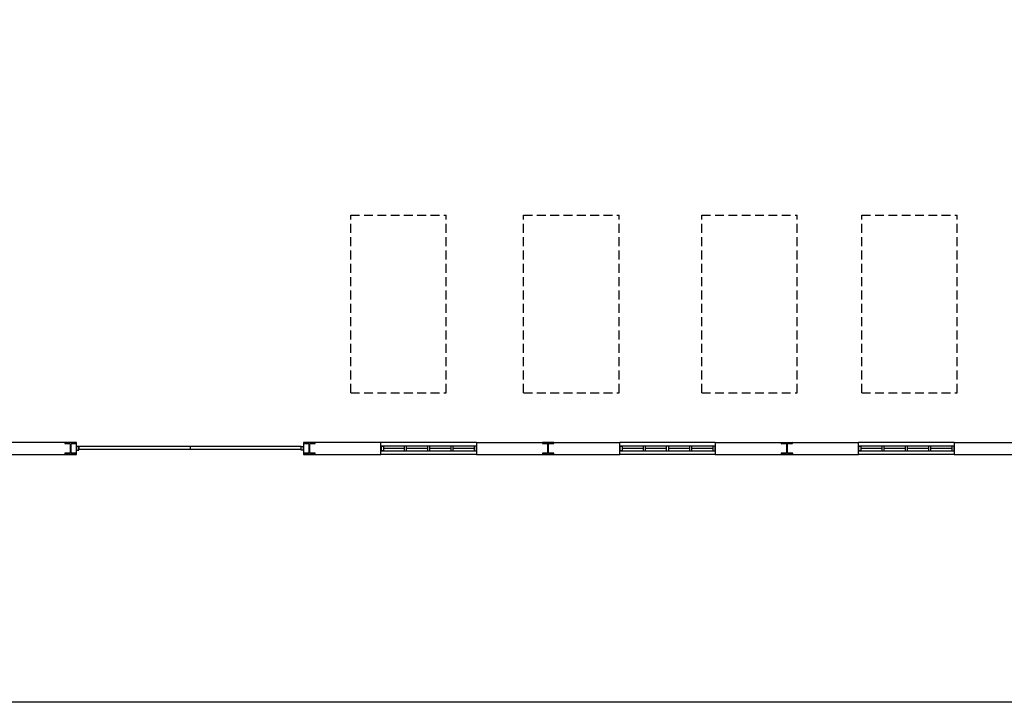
# Model space of a CAD drawing. Header units: millimetres. Extents: x -559 to 10735, y -2326 to 222.
# Tile 581 of 656: x 6976 to 7086, y -1991 to -1914. Entities that reach past the tile are written whole.
import ezdxf

# ---------------------------------------------------------------- set-up
doc = ezdxf.new("R2010")
doc.units = ezdxf.units.MM
doc.header["$LTSCALE"] = 4
doc.linetypes.add('HIDDEN', pattern=[0.375, 0.25, -0.125])
doc.layers.add('Extremos da Area Total', color=253, linetype='Continuous')
doc.layers.add('Planta Baixa', color=251, linetype='Continuous')

# ---------------------------------------------------------------- blocks, each defined once
blk = doc.blocks.new('AUW01D3S-flat-22-flat-1')
at = {"color": 9}
for p, q in [((0, 0.125), (-2, 0.125)), ((0, -0.125), (-2, -0.125))]:
    blk.add_line(p, q, dxfattribs=at)
blk = doc.blocks.new('AUD18D1S-flat-52-flat-1')
at = {"color": 9}
for p, q in [((-2, -0.125), (-2, 0.125)), ((0, 0.125), (0, -0.125))]:
    blk.add_line(p, q, dxfattribs=at)
blk = doc.blocks.new('AUD19D1S-flat-52-flat-1')
at = {"color": 9}
for p, q in [((-2, 0), (-2, 0)), ((0, 0), (0, 0))]:
    blk.add_line(p, q, dxfattribs=at)
blk = doc.blocks.new('AUD37D1S-flat-152-flat-1')
at = {"color": 9}
for p, q in [((-0.05, 0.05), (-0.05, -0.05)), ((0, 0.05), (-0.05, 0.05)), ((0, -0.05), (0, 0.05)), ((-0.05, -0.05), (0, -0.05))]:
    blk.add_line(p, q, dxfattribs=at)
at = {"color": 9, "width": 0.5, "flags": 3}
for p in [(-0.05, 0), (-0.05, -0.05)]:
    blk.add_attdef('JAMBPT', p, '', height=0.01, rotation=180, dxfattribs=at)
at = {"color": 9, "oblique": 36.8699, "width": 1.25, "flags": 3}
for p in [(-0.05, 0.05), (-0.05, 0), (-0.05, -0.05)]:
    blk.add_attdef('JAMBPT', p, '', height=0.00632, rotation=243.4349, dxfattribs=at)
blk = doc.blocks.new('AUD37D1S-flat-151-flat-1')
at = {"color": 9}
for p, q in [((0, -0.05), (0, 0.05)), ((0, 0.05), (0.05, 0.05)), ((0.05, 0.05), (0.05, -0.05)), ((0.05, -0.05), (0, -0.05))]:
    blk.add_line(p, q, dxfattribs=at)
at = {"color": 9, "text_generation_flag": 4, "width": 1.25, "flags": 3}
for p in [(0.05, 0.05), (0.05, 0), (0.05, -0.05)]:
    blk.add_attdef('JAMBPT', p, '', height=0.00632, rotation=296.5651, dxfattribs=at)
at = {"color": 9, "text_generation_flag": 4, "width": 0.5, "flags": 3}
for p in [(0.05, 0), (0.05, -0.05)]:
    blk.add_attdef('JAMBPT', p, '', height=0.01, dxfattribs=at)
blk = doc.blocks.new('AUD40D1S-flat-44-flat-1')
at = {"color": 9}
for p, q in [((-1, 0.05), (-1, -0.05)), ((1, 0.05), (-1, 0.05)), ((1, -0.05), (1, 0.05)), ((-1, -0.05), (1, -0.05))]:
    blk.add_line(p, q, dxfattribs=at)
blk = doc.blocks.new('AUD40D1S-flat-43-flat-1')
at = {"color": 9}
for p, q in [((-1, 0.05), (-1, -0.05)), ((1, 0.05), (-1, 0.05)), ((1, -0.05), (1, 0.05)), ((-1, -0.05), (1, -0.05))]:
    blk.add_line(p, q, dxfattribs=at)
blk = doc.blocks.new('AUD37D1S-flat-150-flat-1')
at = {"color": 9}
for p, q in [((-0.05, 0.05), (-0.05, -0.05)), ((0, 0.05), (-0.05, 0.05)), ((0, -0.05), (0, 0.05)), ((-0.05, -0.05), (0, -0.05))]:
    blk.add_line(p, q, dxfattribs=at)
at = {"color": 9, "width": 0.5, "flags": 3}
for p in [(-0.05, 0), (-0.05, -0.05)]:
    blk.add_attdef('JAMBPT', p, '', height=0.01, rotation=180, dxfattribs=at)
at = {"color": 9, "oblique": 36.8699, "width": 1.25, "flags": 3}
for p in [(-0.05, 0.05), (-0.05, 0), (-0.05, -0.05)]:
    blk.add_attdef('JAMBPT', p, '', height=0.00632, rotation=243.4349, dxfattribs=at)
blk = doc.blocks.new('AUD37D1S-flat-149-flat-1')
at = {"color": 9}
for p, q in [((-0.05, 0.05), (-0.05, -0.05)), ((0, 0.05), (-0.05, 0.05)), ((0, -0.05), (0, 0.05)), ((-0.05, -0.05), (0, -0.05))]:
    blk.add_line(p, q, dxfattribs=at)
at = {"color": 9, "width": 0.5, "flags": 3}
for p in [(-0.05, 0), (-0.05, -0.05)]:
    blk.add_attdef('JAMBPT', p, '', height=0.01, rotation=180, dxfattribs=at)
at = {"color": 9, "oblique": 36.8699, "width": 1.25, "flags": 3}
for p in [(-0.05, 0.05), (-0.05, 0), (-0.05, -0.05)]:
    blk.add_attdef('JAMBPT', p, '', height=0.00632, rotation=243.4349, dxfattribs=at)
blk = doc.blocks.new('AUD37D1S-flat-148-flat-1')
at = {"color": 9}
for p, q in [((-0.05, 0.05), (-0.05, -0.05)), ((0, 0.05), (-0.05, 0.05)), ((0, -0.05), (0, 0.05)), ((-0.05, -0.05), (0, -0.05))]:
    blk.add_line(p, q, dxfattribs=at)
at = {"color": 9, "width": 0.5, "flags": 3}
for p in [(-0.05, 0), (-0.05, -0.05)]:
    blk.add_attdef('JAMBPT', p, '', height=0.01, rotation=180, dxfattribs=at)
at = {"color": 9, "oblique": 36.8699, "width": 1.25, "flags": 3}
for p in [(-0.05, 0.05), (-0.05, 0), (-0.05, -0.05)]:
    blk.add_attdef('JAMBPT', p, '', height=0.00632, rotation=243.4349, dxfattribs=at)
blk = doc.blocks.new('AUW01D1S-flat-68-flat-1')
at = {"color": 9}
blk.add_line((0.21875, 0), (-0.21875, 0), dxfattribs=at)
blk = doc.blocks.new('AUW01D1S-flat-67-flat-1')
at = {"color": 9}
blk.add_line((0.21875, 0), (-0.21875, 0), dxfattribs=at)
blk = doc.blocks.new('AUW01D1S-flat-66-flat-1')
at = {"color": 9}
blk.add_line((0.21875, 0), (-0.21875, 0), dxfattribs=at)
blk = doc.blocks.new('AUW01D1S-flat-65-flat-1')
at = {"color": 9}
blk.add_line((0.21875, 0), (-0.21875, 0), dxfattribs=at)
blk = doc.blocks.new('AUW01D3S-flat-21-flat-1')
at = {"color": 9}
for p, q in [((0, 0.125), (-2, 0.125)), ((0, -0.125), (-2, -0.125))]:
    blk.add_line(p, q, dxfattribs=at)
blk = doc.blocks.new('AUD18D1S-flat-51-flat-1')
at = {"color": 9}
for p, q in [((-2, -0.125), (-2, 0.125)), ((0, 0.125), (0, -0.125))]:
    blk.add_line(p, q, dxfattribs=at)
blk = doc.blocks.new('AUD19D1S-flat-51-flat-1')
at = {"color": 9}
for p, q in [((-2, 0), (-2, 0)), ((0, 0), (0, 0))]:
    blk.add_line(p, q, dxfattribs=at)
blk = doc.blocks.new('AUD37D1S-flat-147-flat-1')
at = {"color": 9}
for p, q in [((-0.05, 0.05), (-0.05, -0.05)), ((0, 0.05), (-0.05, 0.05)), ((0, -0.05), (0, 0.05)), ((-0.05, -0.05), (0, -0.05))]:
    blk.add_line(p, q, dxfattribs=at)
at = {"color": 9, "width": 0.5, "flags": 3}
for p in [(-0.05, 0), (-0.05, -0.05)]:
    blk.add_attdef('JAMBPT', p, '', height=0.01, rotation=180, dxfattribs=at)
at = {"color": 9, "oblique": 36.8699, "width": 1.25, "flags": 3}
for p in [(-0.05, 0.05), (-0.05, 0), (-0.05, -0.05)]:
    blk.add_attdef('JAMBPT', p, '', height=0.00632, rotation=243.4349, dxfattribs=at)
blk = doc.blocks.new('AUD37D1S-flat-146-flat-1')
at = {"color": 9}
for p, q in [((0, -0.05), (0, 0.05)), ((0, 0.05), (0.05, 0.05)), ((0.05, 0.05), (0.05, -0.05)), ((0.05, -0.05), (0, -0.05))]:
    blk.add_line(p, q, dxfattribs=at)
at = {"color": 9, "text_generation_flag": 4, "width": 1.25, "flags": 3}
for p in [(0.05, 0.05), (0.05, 0), (0.05, -0.05)]:
    blk.add_attdef('JAMBPT', p, '', height=0.00632, rotation=296.5651, dxfattribs=at)
at = {"color": 9, "text_generation_flag": 4, "width": 0.5, "flags": 3}
for p in [(0.05, 0), (0.05, -0.05)]:
    blk.add_attdef('JAMBPT', p, '', height=0.01, dxfattribs=at)
blk = doc.blocks.new('AUD40D1S-flat-42-flat-1')
at = {"color": 9}
for p, q in [((-1, 0.05), (-1, -0.05)), ((1, 0.05), (-1, 0.05)), ((1, -0.05), (1, 0.05)), ((-1, -0.05), (1, -0.05))]:
    blk.add_line(p, q, dxfattribs=at)
blk = doc.blocks.new('AUD40D1S-flat-41-flat-1')
at = {"color": 9}
for p, q in [((-1, 0.05), (-1, -0.05)), ((1, 0.05), (-1, 0.05)), ((1, -0.05), (1, 0.05)), ((-1, -0.05), (1, -0.05))]:
    blk.add_line(p, q, dxfattribs=at)
blk = doc.blocks.new('AUD37D1S-flat-145-flat-1')
at = {"color": 9}
for p, q in [((-0.05, 0.05), (-0.05, -0.05)), ((0, 0.05), (-0.05, 0.05)), ((0, -0.05), (0, 0.05)), ((-0.05, -0.05), (0, -0.05))]:
    blk.add_line(p, q, dxfattribs=at)
at = {"color": 9, "width": 0.5, "flags": 3}
for p in [(-0.05, 0), (-0.05, -0.05)]:
    blk.add_attdef('JAMBPT', p, '', height=0.01, rotation=180, dxfattribs=at)
at = {"color": 9, "oblique": 36.8699, "width": 1.25, "flags": 3}
for p in [(-0.05, 0.05), (-0.05, 0), (-0.05, -0.05)]:
    blk.add_attdef('JAMBPT', p, '', height=0.00632, rotation=243.4349, dxfattribs=at)
blk = doc.blocks.new('AUD37D1S-flat-144-flat-1')
at = {"color": 9}
for p, q in [((-0.05, 0.05), (-0.05, -0.05)), ((0, 0.05), (-0.05, 0.05)), ((0, -0.05), (0, 0.05)), ((-0.05, -0.05), (0, -0.05))]:
    blk.add_line(p, q, dxfattribs=at)
at = {"color": 9, "width": 0.5, "flags": 3}
for p in [(-0.05, 0), (-0.05, -0.05)]:
    blk.add_attdef('JAMBPT', p, '', height=0.01, rotation=180, dxfattribs=at)
at = {"color": 9, "oblique": 36.8699, "width": 1.25, "flags": 3}
for p in [(-0.05, 0.05), (-0.05, 0), (-0.05, -0.05)]:
    blk.add_attdef('JAMBPT', p, '', height=0.00632, rotation=243.4349, dxfattribs=at)
blk = doc.blocks.new('AUD37D1S-flat-143-flat-1')
at = {"color": 9}
for p, q in [((-0.05, 0.05), (-0.05, -0.05)), ((0, 0.05), (-0.05, 0.05)), ((0, -0.05), (0, 0.05)), ((-0.05, -0.05), (0, -0.05))]:
    blk.add_line(p, q, dxfattribs=at)
at = {"color": 9, "width": 0.5, "flags": 3}
for p in [(-0.05, 0), (-0.05, -0.05)]:
    blk.add_attdef('JAMBPT', p, '', height=0.01, rotation=180, dxfattribs=at)
at = {"color": 9, "oblique": 36.8699, "width": 1.25, "flags": 3}
for p in [(-0.05, 0.05), (-0.05, 0), (-0.05, -0.05)]:
    blk.add_attdef('JAMBPT', p, '', height=0.00632, rotation=243.4349, dxfattribs=at)
blk = doc.blocks.new('AUW01D1S-flat-64-flat-1')
at = {"color": 9}
blk.add_line((0.21875, 0), (-0.21875, 0), dxfattribs=at)
blk = doc.blocks.new('AUW01D1S-flat-63-flat-1')
at = {"color": 9}
blk.add_line((0.21875, 0), (-0.21875, 0), dxfattribs=at)
blk = doc.blocks.new('AUW01D1S-flat-62-flat-1')
at = {"color": 9}
blk.add_line((0.21875, 0), (-0.21875, 0), dxfattribs=at)
blk = doc.blocks.new('AUW01D1S-flat-61-flat-1')
at = {"color": 9}
blk.add_line((0.21875, 0), (-0.21875, 0), dxfattribs=at)
blk = doc.blocks.new('AUW01D3S-flat-20-flat-1')
at = {"color": 9}
for p, q in [((0, 0.125), (-2, 0.125)), ((0, -0.125), (-2, -0.125))]:
    blk.add_line(p, q, dxfattribs=at)
blk = doc.blocks.new('AUD18D1S-flat-50-flat-1')
at = {"color": 9}
for p, q in [((-2, -0.125), (-2, 0.125)), ((0, 0.125), (0, -0.125))]:
    blk.add_line(p, q, dxfattribs=at)
blk = doc.blocks.new('AUD19D1S-flat-50-flat-1')
at = {"color": 9}
for p, q in [((-2, 0), (-2, 0)), ((0, 0), (0, 0))]:
    blk.add_line(p, q, dxfattribs=at)
blk = doc.blocks.new('AUD37D1S-flat-142-flat-1')
at = {"color": 9}
for p, q in [((-0.05, 0.05), (-0.05, -0.05)), ((0, 0.05), (-0.05, 0.05)), ((0, -0.05), (0, 0.05)), ((-0.05, -0.05), (0, -0.05))]:
    blk.add_line(p, q, dxfattribs=at)
at = {"color": 9, "width": 0.5, "flags": 3}
for p in [(-0.05, 0), (-0.05, -0.05)]:
    blk.add_attdef('JAMBPT', p, '', height=0.01, rotation=180, dxfattribs=at)
at = {"color": 9, "oblique": 36.8699, "width": 1.25, "flags": 3}
for p in [(-0.05, 0.05), (-0.05, 0), (-0.05, -0.05)]:
    blk.add_attdef('JAMBPT', p, '', height=0.00632, rotation=243.4349, dxfattribs=at)
blk = doc.blocks.new('AUD37D1S-flat-141-flat-1')
at = {"color": 9}
for p, q in [((0, -0.05), (0, 0.05)), ((0, 0.05), (0.05, 0.05)), ((0.05, 0.05), (0.05, -0.05)), ((0.05, -0.05), (0, -0.05))]:
    blk.add_line(p, q, dxfattribs=at)
at = {"color": 9, "text_generation_flag": 4, "width": 1.25, "flags": 3}
for p in [(0.05, 0.05), (0.05, 0), (0.05, -0.05)]:
    blk.add_attdef('JAMBPT', p, '', height=0.00632, rotation=296.5651, dxfattribs=at)
at = {"color": 9, "text_generation_flag": 4, "width": 0.5, "flags": 3}
for p in [(0.05, 0), (0.05, -0.05)]:
    blk.add_attdef('JAMBPT', p, '', height=0.01, dxfattribs=at)
blk = doc.blocks.new('AUD40D1S-flat-40-flat-1')
at = {"color": 9}
for p, q in [((-1, 0.05), (-1, -0.05)), ((1, 0.05), (-1, 0.05)), ((1, -0.05), (1, 0.05)), ((-1, -0.05), (1, -0.05))]:
    blk.add_line(p, q, dxfattribs=at)
blk = doc.blocks.new('AUD40D1S-flat-39-flat-1')
at = {"color": 9}
for p, q in [((-1, 0.05), (-1, -0.05)), ((1, 0.05), (-1, 0.05)), ((1, -0.05), (1, 0.05)), ((-1, -0.05), (1, -0.05))]:
    blk.add_line(p, q, dxfattribs=at)
blk = doc.blocks.new('AUD37D1S-flat-140-flat-1')
at = {"color": 9}
for p, q in [((-0.05, 0.05), (-0.05, -0.05)), ((0, 0.05), (-0.05, 0.05)), ((0, -0.05), (0, 0.05)), ((-0.05, -0.05), (0, -0.05))]:
    blk.add_line(p, q, dxfattribs=at)
at = {"color": 9, "width": 0.5, "flags": 3}
for p in [(-0.05, 0), (-0.05, -0.05)]:
    blk.add_attdef('JAMBPT', p, '', height=0.01, rotation=180, dxfattribs=at)
at = {"color": 9, "oblique": 36.8699, "width": 1.25, "flags": 3}
for p in [(-0.05, 0.05), (-0.05, 0), (-0.05, -0.05)]:
    blk.add_attdef('JAMBPT', p, '', height=0.00632, rotation=243.4349, dxfattribs=at)
blk = doc.blocks.new('AUD37D1S-flat-139-flat-1')
at = {"color": 9}
for p, q in [((-0.05, 0.05), (-0.05, -0.05)), ((0, 0.05), (-0.05, 0.05)), ((0, -0.05), (0, 0.05)), ((-0.05, -0.05), (0, -0.05))]:
    blk.add_line(p, q, dxfattribs=at)
at = {"color": 9, "width": 0.5, "flags": 3}
for p in [(-0.05, 0), (-0.05, -0.05)]:
    blk.add_attdef('JAMBPT', p, '', height=0.01, rotation=180, dxfattribs=at)
at = {"color": 9, "oblique": 36.8699, "width": 1.25, "flags": 3}
for p in [(-0.05, 0.05), (-0.05, 0), (-0.05, -0.05)]:
    blk.add_attdef('JAMBPT', p, '', height=0.00632, rotation=243.4349, dxfattribs=at)
blk = doc.blocks.new('AUD37D1S-flat-138-flat-1')
at = {"color": 9}
for p, q in [((-0.05, 0.05), (-0.05, -0.05)), ((0, 0.05), (-0.05, 0.05)), ((0, -0.05), (0, 0.05)), ((-0.05, -0.05), (0, -0.05))]:
    blk.add_line(p, q, dxfattribs=at)
at = {"color": 9, "width": 0.5, "flags": 3}
for p in [(-0.05, 0), (-0.05, -0.05)]:
    blk.add_attdef('JAMBPT', p, '', height=0.01, rotation=180, dxfattribs=at)
at = {"color": 9, "oblique": 36.8699, "width": 1.25, "flags": 3}
for p in [(-0.05, 0.05), (-0.05, 0), (-0.05, -0.05)]:
    blk.add_attdef('JAMBPT', p, '', height=0.00632, rotation=243.4349, dxfattribs=at)
blk = doc.blocks.new('AUW01D1S-flat-60-flat-1')
at = {"color": 9}
blk.add_line((0.21875, 0), (-0.21875, 0), dxfattribs=at)
blk = doc.blocks.new('AUW01D1S-flat-59-flat-1')
at = {"color": 9}
blk.add_line((0.21875, 0), (-0.21875, 0), dxfattribs=at)
blk = doc.blocks.new('AUW01D1S-flat-58-flat-1')
at = {"color": 9}
blk.add_line((0.21875, 0), (-0.21875, 0), dxfattribs=at)
blk = doc.blocks.new('AUW01D1S-flat-57-flat-1')
at = {"color": 9}
blk.add_line((0.21875, 0), (-0.21875, 0), dxfattribs=at)
blk = doc.blocks.new('AUD18D1S-flat-23-flat-1')
at = {"color": 9}
for p, q in [((0, -0.125), (0, 0.125)), ((4.75, 0.125), (4.75, -0.125))]:
    blk.add_line(p, q, dxfattribs=at)
blk = doc.blocks.new('AUD19D1S-flat-23-flat-1')
at = {"color": 9}
for p, q in [((0, 0), (0, 0)), ((4.75, 0), (4.75, 0))]:
    blk.add_line(p, q, dxfattribs=at)
blk = doc.blocks.new('AUD37D1S-flat-64-flat-1')
at = {"color": 9}
for p, q in [((0, 0.0375), (0, -0.0375)), ((0.05, 0.0375), (0, 0.0375)), ((0.05, -0.0375), (0.05, 0.0375)), ((0, -0.0375), (0.05, -0.0375))]:
    blk.add_line(p, q, dxfattribs=at)
at = {"color": 9, "oblique": 22.61986, "width": 1.083333, "flags": 3}
for p in [(0.05, 0.0375), (0.05, 0), (0.05, -0.0375)]:
    blk.add_attdef('JAMBPT', p, '', height=0.00588, rotation=56.30993, dxfattribs=at)
at = {"color": 9, "width": 0.666667, "flags": 3}
for p in [(0.05, 0.0375), (0.05, 0)]:
    blk.add_attdef('JAMBPT', p, '', height=0.0075, dxfattribs=at)
blk = doc.blocks.new('AUD37D1S-flat-63-flat-1')
at = {"color": 9}
for p, q in [((-0.05, 0.0375), (0, 0.0375)), ((-0.05, -0.0375), (-0.05, 0.0375)), ((0, 0.0375), (0, -0.0375)), ((0, -0.0375), (-0.05, -0.0375))]:
    blk.add_line(p, q, dxfattribs=at)
at = {"color": 9, "text_generation_flag": 4, "flags": 3}
for p, height, rotation, width in [((-0.05, 0.0375), 0.0075, 180, 0.666667), ((-0.05, 0), 0.0075, 180, 0.666667), ((-0.05, 0.0375), 0.00588, 123.69007, 1.083333), ((-0.05, 0), 0.00588, 123.69007, 1.083333), ((-0.05, -0.0375), 0.00588, 123.69007, 1.083333)]:
    blk.add_attdef('JAMBPT', p, '', height=height, rotation=rotation, dxfattribs=dict(at, width=width))
blk = doc.blocks.new('AUD41D1S-flat-13-flat-1')
at = {"color": 9}
for p, q in [((-2.375, 0.0375), (-2.375, -0.0375)), ((2.375, -0.0375), (2.375, 0.0375))]:
    blk.add_line(p, q, dxfattribs=at)
blk = doc.blocks.new('AUD10D1S-flat-2-flat-1')
at = {"color": 9}
for p, q in [((0, 0), (0, -0.05)), ((4.65, 0), (0, 0)), ((4.65, -0.05), (4.65, 0)), ((0, -0.05), (4.65, -0.05))]:
    blk.add_line(p, q, dxfattribs=at)

msp = doc.modelspace()

# ---------------------------------------------------------------- linework, layer by layer
at = {"layer": 'Extremos da Area Total'}
msp.add_lwpolyline([(6706.99, -1862.34), (6706.99, -1845.41), (7209.8, -1845.41), (7209.8, -1990.69), (6706.99, -1990.69), (6706.99, -1865.19)], dxfattribs=at)
at = {"layer": 'Planta Baixa', "linetype": 'HIDDEN'}
for p, q in [((7012.79, -1955.86), (7012.79, -1935.86)), ((7012.79, -1935.86), (7023.54, -1935.86)), ((7023.54, -1955.86), (7023.54, -1935.86)), ((7032.25, -1935.86), (7043.01, -1935.86)), ((7032.25, -1955.86), (7032.25, -1935.86)), ((7043.01, -1955.86), (7043.01, -1935.86)), ((7052.31, -1935.86), (7063.06, -1935.86)), ((7052.31, -1955.86), (7052.31, -1935.86)), ((7063.06, -1955.86), (7063.06, -1935.86)), ((7070.32, -1955.86), (7070.32, -1935.86)), ((7070.32, -1935.86), (7081.07, -1935.86)), ((7081.07, -1955.86), (7081.07, -1935.86)), ((7012.79, -1955.86), (7023.54, -1955.86)), ((7032.25, -1955.86), (7043.01, -1955.86)), ((7052.31, -1955.86), (7063.06, -1955.86)), ((7070.32, -1955.86), (7081.07, -1955.86))]:
    msp.add_line(p, q, dxfattribs=at)
at = {"layer": 'Planta Baixa'}
for p, q in [((6981.93, -1961.45), (6973.19, -1961.45)), ((6994.7, -1961.92), (6994.7, -1962.19)), ((7016.2, -1961.45), (7007.47, -1961.45)), ((7026.95, -1961.45), (7043.08, -1961.45)), ((7053.84, -1961.45), (7069.96, -1961.45)), ((7080.72, -1961.45), (7089.45, -1961.45)), ((6973.19, -1962.79), (6981.93, -1962.79)), ((7007.47, -1962.79), (7016.2, -1962.79)), ((7026.95, -1962.79), (7043.08, -1962.79)), ((7053.84, -1962.79), (7069.96, -1962.79)), ((7080.72, -1962.79), (7089.45, -1962.79))]:
    msp.add_line(p, q, dxfattribs=at)
for points in [[(6981.9, -1962.76), (6981.9, -1962.66), (6981.36, -1962.66, -0.414214), (6981.31, -1962.6), (6981.31, -1961.64, -0.414214), (6981.36, -1961.58), (6981.9, -1961.58), (6981.9, -1961.47), (6980.61, -1961.47), (6980.61, -1961.58), (6981.15, -1961.58, -0.414214), (6981.2, -1961.64), (6981.2, -1962.6, -0.414214), (6981.15, -1962.66), (6980.61, -1962.66), (6980.61, -1962.76)], [(7008.78, -1962.76), (7008.78, -1962.66), (7008.25, -1962.66, -0.414214), (7008.19, -1962.6), (7008.19, -1961.64, -0.414214), (7008.25, -1961.58), (7008.78, -1961.58), (7008.78, -1961.47), (7007.49, -1961.47), (7007.49, -1961.58), (7008.03, -1961.58, -0.414214), (7008.08, -1961.64), (7008.08, -1962.6, -0.414214), (7008.03, -1962.66), (7007.49, -1962.66), (7007.49, -1962.76)], [(7035.66, -1962.76), (7035.66, -1962.66), (7035.13, -1962.66, -0.414214), (7035.07, -1962.6), (7035.07, -1961.64, -0.414214), (7035.13, -1961.58), (7035.66, -1961.58), (7035.66, -1961.47), (7034.37, -1961.47), (7034.37, -1961.58), (7034.91, -1961.58, -0.414214), (7034.96, -1961.64), (7034.96, -1962.6, -0.414214), (7034.91, -1962.66), (7034.37, -1962.66), (7034.37, -1962.76)], [(7062.55, -1962.76), (7062.55, -1962.65), (7062.01, -1962.66, -0.414214), (7061.96, -1962.6), (7061.95, -1961.64, -0.414214), (7062, -1961.58), (7062.54, -1961.58), (7062.54, -1961.47), (7061.25, -1961.48), (7061.25, -1961.59), (7061.79, -1961.58, -0.414214), (7061.84, -1961.64), (7061.85, -1962.6, -0.414214), (7061.8, -1962.66), (7061.26, -1962.66), (7061.26, -1962.77)]]:
    msp.add_lwpolyline(points, format="xyb", close=True, dxfattribs=at)

# ---------------------------------------------------------------- block references
at = {"layer": 'Planta Baixa', "xscale": 5.376215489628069, "yscale": 5.376215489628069, "zscale": 5.376215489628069}
for name, p in [('AUD18D1S-flat-23-flat-1', (6981.93, -1962.12)), ('AUD37D1S-flat-64-flat-1', (6981.93, -1962.12)), ('AUD41D1S-flat-13-flat-1', (6994.7, -1962.12)), ('AUD10D1S-flat-2-flat-1', (6982.2, -1961.92)), ('AUD37D1S-flat-63-flat-1', (7007.47, -1962.12)), ('AUW01D3S-flat-20-flat-1', (7026.95, -1962.12)), ('AUD18D1S-flat-50-flat-1', (7026.95, -1962.12)), ('AUD37D1S-flat-141-flat-1', (7016.2, -1962.12)), ('AUD40D1S-flat-40-flat-1', (7021.58, -1962.12)), ('AUD40D1S-flat-39-flat-1', (7021.58, -1962.12)), ('AUD37D1S-flat-138-flat-1', (7019.09, -1962.12)), ('AUD37D1S-flat-139-flat-1', (7021.71, -1962.12)), ('AUD37D1S-flat-140-flat-1', (7024.33, -1962.12)), ('AUD37D1S-flat-142-flat-1', (7026.95, -1962.12)), ('AUW01D3S-flat-21-flat-1', (7053.84, -1962.12)), ('AUD18D1S-flat-51-flat-1', (7053.84, -1962.12)), ('AUD37D1S-flat-146-flat-1', (7043.08, -1962.12)), ('AUD40D1S-flat-42-flat-1', (7048.46, -1962.12)), ('AUD40D1S-flat-41-flat-1', (7048.46, -1962.12)), ('AUD37D1S-flat-143-flat-1', (7045.97, -1962.12)), ('AUD37D1S-flat-144-flat-1', (7048.59, -1962.12)), ('AUD37D1S-flat-145-flat-1', (7051.21, -1962.12)), ('AUD37D1S-flat-147-flat-1', (7053.84, -1962.12)), ('AUW01D3S-flat-22-flat-1', (7080.72, -1962.12)), ('AUD18D1S-flat-52-flat-1', (7080.72, -1962.12)), ('AUD37D1S-flat-151-flat-1', (7069.96, -1962.12)), ('AUD40D1S-flat-44-flat-1', (7075.34, -1962.12)), ('AUD40D1S-flat-43-flat-1', (7075.34, -1962.12)), ('AUD37D1S-flat-148-flat-1', (7072.85, -1962.12)), ('AUD37D1S-flat-149-flat-1', (7075.47, -1962.12)), ('AUD37D1S-flat-150-flat-1', (7078.1, -1962.12)), ('AUD37D1S-flat-152-flat-1', (7080.72, -1962.12)), ('AUD19D1S-flat-23-flat-1', (6981.93, -1962.12)), ('AUD19D1S-flat-50-flat-1', (7026.95, -1962.12)), ('AUW01D1S-flat-57-flat-1', (7017.65, -1962.12)), ('AUW01D1S-flat-58-flat-1', (7020.27, -1962.12)), ('AUW01D1S-flat-59-flat-1', (7022.89, -1962.12)), ('AUW01D1S-flat-60-flat-1', (7025.51, -1962.12)), ('AUD19D1S-flat-51-flat-1', (7053.84, -1962.12)), ('AUW01D1S-flat-61-flat-1', (7044.53, -1962.12)), ('AUW01D1S-flat-62-flat-1', (7047.15, -1962.12)), ('AUW01D1S-flat-63-flat-1', (7049.77, -1962.12)), ('AUW01D1S-flat-64-flat-1', (7052.39, -1962.12)), ('AUD19D1S-flat-52-flat-1', (7080.72, -1962.12)), ('AUW01D1S-flat-65-flat-1', (7071.41, -1962.12)), ('AUW01D1S-flat-66-flat-1', (7074.03, -1962.12)), ('AUW01D1S-flat-67-flat-1', (7076.65, -1962.12)), ('AUW01D1S-flat-68-flat-1', (7079.27, -1962.12))]:
    msp.add_blockref(name, p, dxfattribs=at)

doc.saveas('drawing.dxf')
